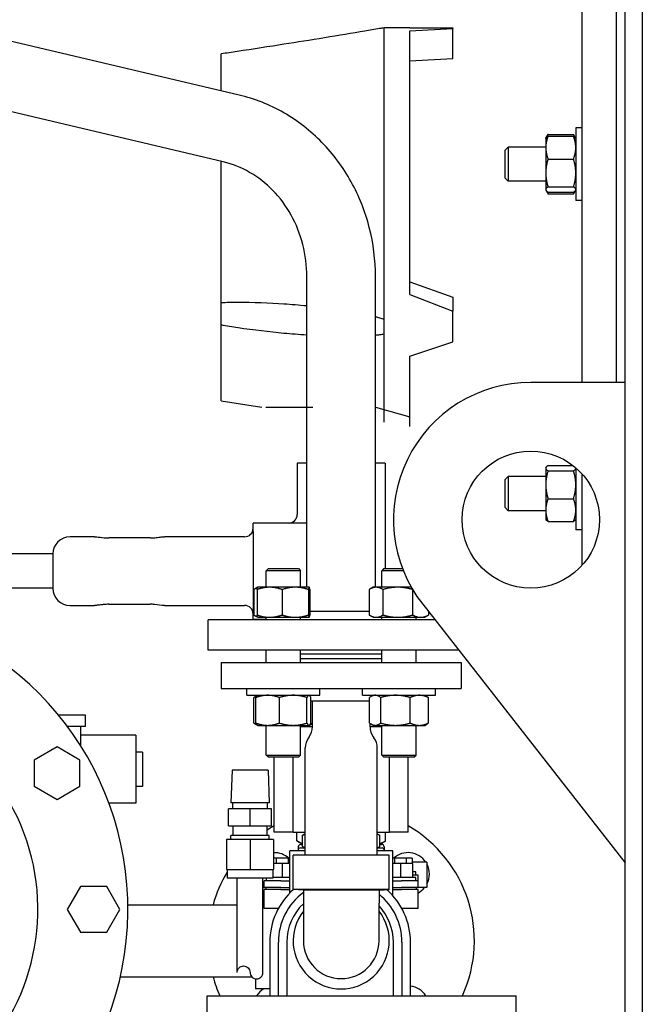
# Model space of a CAD drawing. Header units: inches. Extents: x 24 to 1128, y -69 to 748.
# Tile 259 of 656: x 383 to 392, y 194 to 209. Entities that reach past the tile are written whole.
import ezdxf

# ---------------------------------------------------------------- set-up
doc = ezdxf.new("R2010")
doc.units = ezdxf.units.IN
doc.header["$LTSCALE"] = 32
doc.header["$MEASUREMENT"] = 0
doc.layers.add('Visible (ANSI)', color=7, linetype='Continuous', lineweight=30)

msp = doc.modelspace()

# ---------------------------------------------------------------- linework, layer by layer
at = {"layer": 'Visible (ANSI)'}
for p, q in [((391.78063, 190.79617), (391.78063, 250.29617)), ((391.15563, 203.54617), (391.15563, 238.04617)), ((391.65563, 203.54617), (391.65563, 238.04617)), ((392.03063, 225.29617), (392.03063, 190.79617)), ((386.15571, 207.73257), (380.15563, 209.14929)), ((388.26863, 208.71219), (388.26863, 208.71492)), ((388.64363, 208.71492), (388.26863, 208.71492)), ((388.26863, 204.46588), (388.26863, 208.71219)), ((388.64363, 208.66833), (389.26863, 208.70287)), ((388.64363, 204.8277), (388.64363, 208.66833)), ((389.26863, 208.71455), (389.26863, 208.70287)), ((389.26863, 208.48415), (389.26863, 208.70287)), ((389.26863, 208.26543), (389.26863, 208.48415)), ((385.89363, 207.79445), (385.89363, 208.33283)), ((388.64363, 208.23083), (389.26863, 208.26543)), ((385.92591, 206.75933), (380.15563, 208.1218)), ((391.06183, 207.25749), (391.06183, 206.19499)), ((391.15563, 207.25749), (391.06183, 207.25749)), ((390.62383, 207.10124), (390.62717, 207.10702)), ((390.62383, 207.10124), (390.62383, 206.96728)), ((390.62717, 207.10702), (390.65733, 207.15925)), ((390.65733, 207.15925), (391.02834, 207.15925)), ((390.65733, 207.13313), (391.02834, 207.13313)), ((391.05849, 207.10702), (391.02834, 207.15925)), ((391.06183, 207.10124), (391.05849, 207.10702)), ((390.03063, 206.92905), (390.07641, 206.97624)), ((390.03063, 206.52342), (390.03063, 206.92905)), ((390.07641, 206.97624), (390.07641, 206.47624)), ((390.62383, 206.97624), (390.07641, 206.97624)), ((390.62383, 206.96728), (390.62383, 206.59798)), ((385.89363, 204.7105), (385.89363, 206.76695)), ((390.65733, 206.80143), (391.02834, 206.80143)), ((390.03063, 206.52342), (390.07641, 206.47624)), ((390.62383, 206.47624), (390.07641, 206.47624)), ((390.62383, 206.59798), (390.62383, 206.35693)), ((390.62383, 206.35693), (390.62383, 206.35124)), ((390.62383, 206.35124), (390.62717, 206.34545)), ((390.62717, 206.34545), (390.65733, 206.29322)), ((390.65733, 206.39453), (391.02834, 206.39453)), ((391.05849, 206.34545), (391.02834, 206.29322)), ((391.06183, 206.35124), (391.05849, 206.34545)), ((390.65733, 206.31934), (391.02834, 206.31934)), ((390.65733, 206.29322), (391.02834, 206.29322)), ((391.15563, 206.19499), (391.06183, 206.19499)), ((387.14363, 200.56117), (387.14363, 205.08617)), ((388.14363, 200.56117), (388.14363, 205.08617)), ((388.64363, 205.01099), (389.26863, 204.78754)), ((388.64363, 205.01099), (389.26863, 204.78755)), ((388.64363, 204.8277), (389.26863, 204.58652)), ((389.26863, 204.78755), (389.26863, 204.78754)), ((389.26863, 204.78754), (389.26863, 204.68703)), ((385.89363, 204.38268), (385.89363, 204.7105)), ((389.26863, 204.68703), (389.26863, 204.58652)), ((388.26863, 204.24793), (388.26863, 204.46588)), ((389.26863, 204.13627), (389.26863, 204.58652)), ((385.89363, 203.27742), (385.89363, 204.38268)), ((388.26863, 202.96494), (388.26863, 204.24793)), ((388.64363, 203.92998), (389.26863, 204.13627)), ((388.64363, 203.92998), (389.26863, 204.13626)), ((389.26863, 204.13627), (389.26863, 204.13626)), ((388.64363, 202.90242), (388.64363, 203.92998)), ((391.78063, 203.54617), (390.40563, 203.54617)), ((385.89363, 203.27742), (386.48738, 203.18367)), ((386.54343, 203.18367), (387.22847, 203.18367)), ((388.14363, 203.18367), (388.64363, 203.04392)), ((387.14363, 202.37117), (387.00238, 202.37117)), ((387.00238, 202.37117), (387.00238, 201.62117)), ((388.28488, 202.37117), (388.14363, 202.37117)), ((388.28488, 202.37117), (388.28488, 200.83367)), ((390.62383, 202.30162), (390.62717, 202.30741)), ((390.65733, 202.33352), (391.02214, 202.33352)), ((390.03063, 202.12943), (390.07641, 202.17662)), ((390.07641, 202.17662), (390.07641, 201.67662)), ((390.62383, 202.17662), (390.07641, 202.17662)), ((390.62383, 202.30162), (390.62383, 202.29593)), ((390.62383, 202.29593), (390.62383, 202.05488)), ((390.65733, 202.25833), (391.02834, 202.25833)), ((391.06183, 202.30076), (391.06183, 201.39537)), ((391.15563, 200.88473), (391.15563, 202.20761)), ((390.03063, 201.72381), (390.03063, 202.12943)), ((390.62383, 202.05488), (390.62383, 201.68558)), ((390.65733, 201.85143), (391.02834, 201.85143)), ((390.03063, 201.72381), (390.07641, 201.67662)), ((390.62383, 201.67662), (390.07641, 201.67662)), ((390.62383, 201.68558), (390.62383, 201.55162)), ((386.36113, 201.37117), (386.36113, 201.49617)), ((386.84935, 201.49617), (386.36113, 201.49617)), ((387.14363, 201.49617), (386.84935, 201.49617)), ((390.62383, 201.55162), (390.62717, 201.54584)), ((390.65733, 201.51972), (391.02834, 201.51972)), ((391.06183, 201.55162), (391.05849, 201.54584)), ((386.36113, 201.37117), (386.36113, 200.22117)), ((391.15563, 201.39537), (391.06183, 201.39537)), ((384.04934, 201.29617), (383.69363, 201.29617)), ((384.86113, 201.27942), (384.25663, 201.27942)), ((385.31299, 201.29617), (385.06842, 201.29617)), ((385.72358, 201.29617), (385.31299, 201.29617)), ((385.90928, 201.29617), (385.72358, 201.29617)), ((386.23613, 201.29617), (385.90928, 201.29617)), ((383.44363, 201.04617), (382.81863, 201.04617)), ((383.44363, 201.04617), (383.44363, 200.54617)), ((386.58348, 200.83367), (386.55218, 200.80237)), ((387.05218, 200.80237), (386.55218, 200.80237)), ((386.55218, 200.56117), (386.55218, 200.80237)), ((386.58348, 200.83367), (387.02088, 200.83367)), ((387.02088, 200.83367), (387.05218, 200.80237)), ((387.05218, 200.56117), (387.05218, 200.80237)), ((388.26639, 200.83367), (388.23509, 200.80237)), ((388.54909, 200.80237), (388.23509, 200.80237)), ((388.23509, 200.56117), (388.23509, 200.80237)), ((388.26639, 200.83367), (388.53685, 200.83367)), ((383.44363, 200.54617), (382.81863, 200.54617)), ((386.36961, 200.52768), (386.36961, 200.15666)), ((386.42679, 200.56095), (386.37978, 200.5338)), ((386.41775, 200.52768), (386.41775, 200.15666)), ((386.42718, 200.56117), (386.42679, 200.56095)), ((386.60016, 200.56117), (386.42718, 200.56117)), ((386.97477, 200.56117), (386.60016, 200.56117)), ((386.78256, 200.52768), (386.78256, 200.15666)), ((387.17679, 200.56117), (386.97477, 200.56117)), ((387.16698, 200.52768), (387.16698, 200.15666)), ((387.17718, 200.56117), (387.17679, 200.56117)), ((387.17718, 200.56117), (387.17756, 200.56095)), ((387.1866, 200.52768), (387.1866, 200.15666)), ((388.05252, 200.52768), (388.05252, 200.15666)), ((388.11009, 200.56117), (388.06269, 200.5338)), ((388.15217, 200.56117), (388.11009, 200.56117)), ((388.46811, 200.56117), (388.15217, 200.56117)), ((388.25182, 200.52768), (388.25182, 200.15666)), ((388.66501, 200.56117), (388.46811, 200.56117)), ((388.68439, 200.52768), (388.68439, 200.52768)), ((388.68439, 200.52768), (388.68439, 200.15666)), ((384.25663, 200.31292), (384.86113, 200.31292)), ((388.83095, 200.31313), (391.78063, 196.54617)), ((383.69363, 200.29617), (384.04934, 200.29617)), ((385.06842, 200.29617), (385.31299, 200.29617)), ((385.31299, 200.29617), (385.72358, 200.29617)), ((385.72358, 200.29617), (385.90928, 200.29617)), ((385.90928, 200.29617), (386.23613, 200.29617)), ((386.36113, 200.09617), (386.36113, 200.22117)), ((388.05252, 200.20617), (387.1866, 200.20617)), ((388.91766, 200.2024), (388.91766, 200.15666)), ((389.00867, 200.08617), (385.70363, 200.08617)), ((385.70363, 199.64617), (385.70363, 200.08617)), ((386.36113, 200.09617), (386.55218, 200.09617)), ((386.42679, 200.12339), (386.37978, 200.15054)), ((386.42718, 200.12317), (386.42679, 200.12339)), ((386.42718, 200.12317), (386.60016, 200.12317)), ((386.55218, 200.08617), (386.55218, 200.12317)), ((386.60016, 200.12317), (386.97477, 200.12317)), ((386.97477, 200.12317), (387.17679, 200.12317)), ((387.05218, 200.08617), (387.05218, 200.12317)), ((387.17679, 200.12317), (387.17718, 200.12317)), ((387.17718, 200.12317), (387.17756, 200.12339)), ((388.11009, 200.12317), (388.06269, 200.15054)), ((388.11009, 200.12317), (388.15217, 200.12317)), ((388.15217, 200.12317), (388.46811, 200.12317)), ((388.23509, 200.08617), (388.23509, 200.12317)), ((388.46811, 200.12317), (388.80102, 200.12317)), ((388.73509, 200.08617), (388.73509, 200.12317)), ((388.80102, 200.12317), (388.86009, 200.12317)), ((388.86009, 200.12317), (388.90749, 200.15054)), ((389.35321, 199.64617), (385.70363, 199.64617)), ((386.55218, 199.46367), (386.55218, 199.64617)), ((387.05218, 199.46367), (387.05218, 199.64617)), ((388.23509, 199.58617), (387.05218, 199.58617)), ((388.23509, 199.46367), (388.23509, 199.64617)), ((388.73509, 199.46367), (388.73509, 199.64617)), ((385.89363, 199.46367), (389.39363, 199.46367)), ((385.89363, 199.46367), (385.89363, 199.08367)), ((387.05218, 199.52367), (388.23509, 199.52367)), ((389.39363, 199.46367), (389.39363, 199.08367)), ((385.89363, 199.08367), (389.39363, 199.08367)), ((386.27093, 198.98667), (386.27093, 199.08367)), ((387.33343, 198.98667), (387.33343, 199.08367)), ((387.95384, 198.98667), (387.95384, 199.08367)), ((389.01634, 198.98667), (389.01634, 199.08367)), ((386.27093, 198.98667), (387.33343, 198.98667)), ((386.37315, 198.58216), (386.37315, 198.95318)), ((386.42369, 198.98466), (386.39709, 198.9693)), ((386.40132, 198.58216), (386.40132, 198.95318)), ((386.42718, 198.98667), (386.42369, 198.98466)), ((386.74356, 198.58216), (386.74356, 198.95318)), ((387.14442, 198.58216), (387.14442, 198.95318)), ((387.17718, 198.98667), (387.18066, 198.98466)), ((387.20303, 198.58216), (387.20303, 198.95318)), ((387.20303, 198.90367), (388.05606, 198.90367)), ((387.22363, 198.52815), (387.22363, 198.90367)), ((387.95384, 198.98667), (389.01634, 198.98667)), ((388.05606, 198.58216), (388.05606, 198.95318)), ((388.11009, 198.98667), (388.08001, 198.9693)), ((388.21981, 198.58216), (388.21981, 198.95318)), ((388.64884, 198.58216), (388.64884, 198.95318)), ((388.86009, 198.98667), (388.89017, 198.9693)), ((388.91412, 198.58216), (388.91412, 198.95318)), ((383.91597, 198.69767), (383.52502, 198.69767)), ((383.91597, 198.53067), (383.91597, 198.69767)), ((388.06363, 198.52815), (388.06363, 198.57659)), ((383.91597, 198.53067), (383.6552, 198.53067)), ((383.84863, 198.24799), (383.84863, 198.53067)), ((386.42369, 198.55068), (386.39709, 198.56604)), ((386.42718, 198.54867), (386.42369, 198.55068)), ((386.42718, 198.54867), (386.57244, 198.54867)), ((386.55218, 198.11497), (386.55218, 198.54867)), ((386.57244, 198.54867), (386.94399, 198.54867)), ((386.94399, 198.54867), (387.17372, 198.54867)), ((387.05218, 198.11497), (387.05218, 198.54867)), ((387.05218, 198.53067), (387.22363, 198.53067)), ((387.17372, 198.54867), (387.17718, 198.54867)), ((387.17718, 198.54867), (387.18066, 198.55068)), ((387.18066, 198.55068), (387.20726, 198.56604)), ((388.06363, 198.53067), (388.23509, 198.53067)), ((388.11009, 198.54867), (388.08001, 198.56604)), ((388.11009, 198.54867), (388.13794, 198.54867)), ((388.13794, 198.54867), (388.43433, 198.54867)), ((388.23509, 198.11497), (388.23509, 198.54867)), ((388.43433, 198.54867), (388.78148, 198.54867)), ((388.73509, 198.11497), (388.73509, 198.54867)), ((388.78148, 198.54867), (388.86009, 198.54867)), ((388.86009, 198.54867), (388.89017, 198.56604)), ((384.65363, 198.40367), (383.84863, 198.40367)), ((384.65363, 198.40367), (384.65363, 197.41367)), ((387.17589, 198.3812), (387.16638, 198.36812)), ((388.11138, 198.3812), (388.12089, 198.36812)), ((383.50363, 198.23521), (383.17163, 198.04353)), ((383.83563, 198.04353), (383.50363, 198.23521)), ((384.74863, 198.15867), (384.65363, 198.15867)), ((384.74863, 198.15867), (384.74863, 197.65867)), ((387.11863, 196.65867), (387.11863, 198.22117)), ((388.16863, 196.65867), (388.16863, 198.22117)), ((383.17163, 198.04353), (383.17163, 197.66017)), ((383.83563, 197.66017), (383.83563, 198.04353)), ((386.55218, 198.11497), (387.05218, 198.11497)), ((386.58348, 198.08367), (386.55218, 198.11497)), ((387.02088, 198.08367), (386.58348, 198.08367)), ((386.6668, 197.41167), (386.6668, 198.08367)), ((386.66809, 196.99167), (386.66809, 198.08367)), ((386.94163, 196.99167), (386.94163, 198.08367)), ((387.02088, 198.08367), (387.05218, 198.11497)), ((388.23509, 198.11497), (388.73509, 198.11497)), ((388.26639, 198.08367), (388.23509, 198.11497)), ((388.70379, 198.08367), (388.26639, 198.08367)), ((388.34563, 196.99167), (388.34563, 198.08367)), ((388.61917, 196.99167), (388.61917, 198.08367)), ((388.62047, 197.41167), (388.62047, 198.08367)), ((388.70379, 198.08367), (388.73509, 198.11497)), ((386.05273, 197.89367), (386.03798, 197.42167)), ((386.57854, 197.89367), (386.05273, 197.89367)), ((386.57854, 197.89367), (386.59329, 197.42167)), ((383.17163, 197.66017), (383.50363, 197.46849)), ((383.50363, 197.46849), (383.83563, 197.66017)), ((384.74863, 197.65867), (384.65363, 197.65867)), ((384.65363, 197.41367), (384.25947, 197.41367)), ((386.31563, 197.33367), (386.00303, 197.33367)), ((386.00303, 197.08351), (386.00303, 197.33367)), ((386.59329, 197.42167), (386.03798, 197.42167)), ((386.06263, 197.33367), (386.06263, 197.42167)), ((386.62823, 197.33367), (386.31563, 197.33367)), ((386.31563, 197.08351), (386.31563, 197.33367)), ((386.56863, 197.33367), (386.56863, 197.42167)), ((386.62823, 197.08351), (386.62823, 197.33367)), ((386.66809, 197.41167), (386.6668, 197.41167)), ((388.62047, 197.41167), (388.61917, 197.41167)), ((386.00303, 197.08351), (386.31563, 197.08351)), ((386.06813, 196.94572), (386.06813, 197.08351)), ((386.31563, 197.08351), (386.62823, 197.08351)), ((386.56313, 196.94572), (386.56313, 197.08351)), ((386.31563, 196.88667), (385.97163, 196.88667)), ((385.97163, 196.88667), (385.97163, 196.44965)), ((386.59623, 196.94572), (386.03503, 196.94572)), ((386.03503, 196.88667), (386.03503, 196.94572)), ((386.65963, 196.88667), (386.31563, 196.88667)), ((386.31563, 196.88667), (386.31563, 196.44965)), ((386.59623, 196.88667), (386.59623, 196.94572)), ((386.65963, 196.88667), (386.65963, 196.44965)), ((386.94163, 196.99167), (386.66809, 196.99167)), ((386.94163, 196.99167), (387.11863, 196.99167)), ((386.997, 196.86469), (386.997, 196.99167)), ((387.08113, 196.81611), (386.997, 196.86469)), ((387.11863, 196.96858), (387.08113, 196.94692)), ((387.08113, 196.78243), (387.08113, 196.94692)), ((388.16863, 196.99167), (388.34563, 196.99167)), ((388.16863, 196.96858), (388.20613, 196.94692)), ((388.20613, 196.78243), (388.20613, 196.94692)), ((388.20613, 196.81611), (388.29027, 196.86469)), ((388.29027, 196.86469), (388.29027, 196.99167)), ((388.61917, 196.99167), (388.34563, 196.99167)), ((387.11863, 196.72117), (386.89363, 196.72117)), ((386.89363, 196.10361), (386.89363, 196.72117)), ((387.01863, 196.77767), (387.01863, 196.73367)), ((387.01863, 196.73367), (387.01863, 196.72117)), ((387.04863, 196.76367), (387.11863, 196.76367)), ((387.05563, 196.81467), (387.08113, 196.81467)), ((387.11363, 196.76367), (387.08113, 196.78243)), ((388.16863, 196.76367), (388.23863, 196.76367)), ((388.39363, 196.72117), (388.16863, 196.72117)), ((388.17363, 196.76367), (388.20613, 196.78243)), ((388.20613, 196.81467), (388.23163, 196.81467)), ((388.26863, 196.77767), (388.26863, 196.73367)), ((388.26863, 196.73367), (388.26863, 196.72117)), ((388.39363, 196.07031), (388.39363, 196.72117)), ((386.69542, 196.61367), (386.65963, 196.61367)), ((386.86863, 196.61367), (386.69542, 196.61367)), ((386.69542, 196.61367), (386.69542, 196.53367)), ((386.89363, 196.61367), (386.86863, 196.61367)), ((386.86863, 196.61367), (386.86863, 196.53367)), ((388.34413, 196.65867), (386.94313, 196.65867)), ((386.94313, 196.15867), (386.94313, 196.65867)), ((388.34413, 196.15867), (388.34413, 196.65867)), ((388.41864, 196.61367), (388.39363, 196.61367)), ((388.59184, 196.61367), (388.41864, 196.61367)), ((388.41864, 196.61367), (388.41864, 196.53367)), ((388.67845, 196.61367), (388.59184, 196.61367)), ((388.59184, 196.61367), (388.59184, 196.53367)), ((388.67845, 196.61367), (388.67845, 196.53367)), ((385.97163, 196.44965), (386.31563, 196.44965)), ((385.98163, 196.44965), (385.98163, 196.32367)), ((386.31563, 196.44965), (386.65963, 196.44965)), ((386.64963, 196.44965), (386.64963, 196.32367)), ((386.78202, 196.53367), (386.65963, 196.53367)), ((386.89363, 196.53367), (386.78202, 196.53367)), ((386.78202, 196.53367), (386.78202, 196.33367)), ((388.50524, 196.53367), (388.39363, 196.53367)), ((388.68024, 196.53367), (388.50524, 196.53367)), ((388.50524, 196.53367), (388.50524, 196.33367)), ((388.89363, 196.55467), (388.67845, 196.55467)), ((388.68024, 196.53367), (388.68024, 196.33367)), ((388.89363, 196.55467), (388.89363, 196.18367)), ((386.64963, 196.32367), (385.98163, 196.32367)), ((386.12813, 194.94867), (386.12813, 196.32367)), ((386.50313, 194.94867), (386.50313, 196.32367)), ((386.52363, 196.18367), (386.52363, 196.28367)), ((386.76363, 196.28367), (386.52363, 196.28367)), ((386.55702, 196.28367), (386.55702, 196.32367)), ((386.89363, 196.33367), (386.64963, 196.33367)), ((386.76363, 196.28367), (386.89363, 196.28367)), ((388.73024, 196.33367), (388.39363, 196.33367)), ((388.39363, 196.28367), (388.52363, 196.28367)), ((388.76363, 196.28367), (388.52363, 196.28367)), ((388.73024, 196.41367), (388.68024, 196.41367)), ((388.76363, 196.36367), (388.68024, 196.36367)), ((388.73024, 196.36367), (388.73024, 196.41367)), ((388.73024, 196.28367), (388.73024, 196.33367)), ((388.76363, 196.28367), (388.76363, 196.36367)), ((388.76363, 196.18367), (388.76363, 196.28367)), ((383.84385, 196.19891), (383.65217, 195.86691)), ((384.22721, 196.19891), (383.84385, 196.19891)), ((384.41889, 195.86691), (384.22721, 196.19891)), ((386.50313, 196.18367), (386.52363, 196.18367)), ((386.76363, 196.18367), (386.52363, 196.18367)), ((386.76363, 196.15867), (386.52363, 196.15867)), ((386.52363, 195.87867), (386.52363, 196.15867)), ((386.54863, 196.15867), (386.54863, 196.18367)), ((386.76363, 196.18367), (386.89363, 196.18367)), ((386.76363, 196.15867), (386.89363, 196.15867)), ((388.34413, 196.15867), (386.94313, 196.15867)), ((387.09263, 196.14467), (386.94313, 196.15867)), ((388.19463, 196.14467), (387.09263, 196.14467)), ((387.09263, 196.14467), (387.09263, 195.95967)), ((388.19463, 196.14467), (388.34413, 196.15867)), ((388.19463, 196.14467), (388.19463, 195.95967)), ((388.39363, 196.18367), (388.52363, 196.18367)), ((388.39363, 196.15867), (388.52363, 196.15867)), ((388.76363, 196.18367), (388.52363, 196.18367)), ((388.76363, 196.15867), (388.52363, 196.15867)), ((388.73863, 196.15867), (388.73863, 196.18367)), ((388.89363, 196.18367), (388.76363, 196.18367)), ((388.76363, 195.87867), (388.76363, 196.15867)), ((386.52363, 196.10917), (386.50313, 196.10917)), ((383.65217, 195.86691), (383.84385, 195.53491)), ((384.22721, 195.53491), (384.41889, 195.86691)), ((384.53513, 195.93367), (386.12813, 195.93367)), ((386.72784, 195.87867), (386.52363, 195.87867)), ((387.09263, 195.95967), (387.09263, 195.40867)), ((388.19463, 195.40867), (388.19463, 195.95967)), ((388.76363, 195.87867), (388.52842, 195.87867)), ((383.84385, 195.53491), (384.22721, 195.53491)), ((386.60313, 195.38867), (386.60313, 194.60867)), ((386.72813, 194.60867), (386.72813, 195.38867)), ((386.85226, 195.38867), (386.85226, 194.60867)), ((388.404, 194.60867), (388.404, 195.38867)), ((388.52813, 195.38867), (388.52813, 194.60867)), ((388.65313, 194.60867), (388.65313, 195.38867)), ((384.42617, 194.88367), (386.34182, 194.88367)), ((386.39363, 194.85625), (386.39363, 194.70817)), ((386.60313, 194.70817), (386.39363, 194.70817)), ((385.69063, 194.60867), (390.19063, 194.60867)), ((385.69063, 193.10867), (385.69063, 194.60867)), ((390.19063, 194.35867), (390.19063, 194.60867))]:
    msp.add_line(p, q, dxfattribs=at)
msp.add_circle((390.40563, 201.54617), 1, dxfattribs=at)
for centre, radius, start, end in [((390.40563, 201.54617), 2, 90, 218.062347), ((386.87738, 201.62117), 0.125, 270, 0), ((386.23613, 201.42117), 0.125, 270, 0), ((383.69363, 201.04617), 0.25, 90, 180), ((383.69363, 200.54617), 0.25, 180, 270), ((380.06563, 195.86685), 4.47, 278.693422, 80.031067), ((386.23613, 200.17117), 0.125, 0, 90), ((380.06563, 195.86685), 3.159, 308.525823, 88.367421), ((386.97363, 198.52815), 0.25, 324, 0), ((388.31363, 198.52815), 0.25, 180, 216), ((387.36863, 198.22117), 0.25, 144, 180), ((387.91863, 198.22117), 0.25, 0, 36), ((387.64363, 195.40867), 1.94, 120.18915, 123.845736), ((387.64363, 195.40867), 1.94, 335.646127, 59.81085), ((387.05563, 196.77767), 0.037, 90, 180), ((387.04863, 196.73367), 0.03, 90, 180), ((388.23163, 196.77767), 0.037, 0, 90), ((388.23863, 196.73367), 0.03, 0, 90), ((386.67136, 196.38094), 0.3125, 48.135927, 92.150825), ((388.6159, 196.38094), 0.3125, 33.774806, 131.864073), ((388.6159, 196.38094), 0.3125, 332.714111, 27.285889), ((387.64363, 195.40867), 1.94, 148.948168, 164.298922), ((387.62813, 195.38867), 1.025, 131.364376, 180), ((387.62813, 195.38867), 1.025, 0, 48.414078), ((388.6159, 196.38094), 0.3125, 298.211664, 320.856129), ((386.67136, 196.38094), 0.3125, 237.429962, 240.420295), ((387.62813, 195.38867), 0.9, 126.512632, 180), ((387.62813, 195.38867), 0.9, 0, 50.990853), ((387.62813, 195.38867), 0.77587, 133.645406, 180), ((387.62813, 195.38867), 0.77587, 0, 43.101165), ((387.64363, 195.40867), 0.7005, 141.86714, 38.13286), ((387.64363, 195.40867), 0.551, 180, 0), ((387.64363, 195.40867), 1.94, 195.701078, 204.353873), ((386.67136, 194.4364), 0.3125, 119.579705, 146.545827), ((388.6159, 194.4364), 0.3125, 33.454173, 83.158096)]:
    msp.add_arc(centre, radius, start, end, dxfattribs=at)
for points, knots in [([(388.26863, 208.71219), (388.24724, 208.70854), (388.22544, 208.70483), (388.13045, 208.68866), (388.05569, 208.67602), (387.80479, 208.63384), (387.60276, 208.60036), (387.19751, 208.53443), (386.99428, 208.50198), (386.59585, 208.43934), (386.36136, 208.40316), (386.04983, 208.35615), (385.97117, 208.34437), (385.89363, 208.33283)], [8.07902497, 8.07902497, 8.07902497, 8.07902497, 8.23984899, 8.23984899, 8.77435374, 8.77435374, 10.20050487, 10.20050487, 11.626656, 11.626656, 13.27415549, 13.27415549, 13.83319505, 13.83319505, 13.83319505, 13.83319505]), ([(388.14363, 205.08617), (388.14363, 205.32772), (388.11331, 205.56927), (387.99374, 206.03603), (387.90448, 206.26123), (387.67221, 206.67949), (387.52918, 206.87253), (387.19828, 207.21188), (387.0104, 207.35815), (386.60274, 207.59169), (386.383, 207.6789), (386.15571, 207.73257)], [4.71238898, 4.71238898, 4.71238898, 4.71238898, 4.98373044, 4.98373044, 5.2550719, 5.2550719, 5.52641336, 5.52641336, 5.79775483, 5.79775483, 6.06909629, 6.06909629, 6.06909629, 6.06909629]), ([(387.14363, 205.08617), (387.14363, 205.24444), (387.1237, 205.40268), (387.04592, 205.7063), (386.9881, 205.85163), (386.84011, 206.11811), (386.74999, 206.23924), (386.54554, 206.4489), (386.43127, 206.53744), (386.18767, 206.677), (386.05837, 206.72806), (385.92591, 206.75933)], [4.71238898, 4.71238898, 4.71238898, 4.71238898, 4.98373044, 4.98373044, 5.2550719, 5.2550719, 5.52641336, 5.52641336, 5.79775483, 5.79775483, 6.06909629, 6.06909629, 6.06909629, 6.06909629]), ([(385.89363, 204.7105), (385.97117, 204.71338), (386.04983, 204.71469), (386.36136, 204.71548), (386.59585, 204.70619), (386.91593, 204.6851), (387.02855, 204.6761), (387.14363, 204.66496)], [1.08845993, 1.08845993, 1.08845993, 1.08845993, 1.64749949, 1.64749949, 3.29499898, 3.29499898, 4.11673534, 4.11673534, 4.11673534, 4.11673534]), ([(388.14364, 204.50331), (388.1636, 204.49797), (388.1836, 204.49236), (388.22544, 204.47998), (388.24724, 204.47315), (388.26863, 204.46588)], [6.536355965, 6.536355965, 6.536355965, 6.536355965, 6.681805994, 6.681805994, 6.842630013, 6.842630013, 6.842630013, 6.842630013]), ([(387.14363, 204.23506), (387.02855, 204.24237), (386.91593, 204.25125), (386.80941, 204.26098), (386.59999, 204.28011), (386.36996, 204.30639), (386.0583, 204.35375), (385.97532, 204.3675), (385.89363, 204.38268)], [-0.82173636, -0.82173636, -0.82173636, -0.82173636, 0, 0, 0, 1.61556717, 1.61556717, 2.20429815, 2.20429815, 2.20429815, 2.20429815]), ([(388.26863, 204.24793), (388.24724, 204.24432), (388.22544, 204.2412), (388.1836, 204.23594), (388.1636, 204.23373), (388.14364, 204.23178)], [-3.54763103, -3.54763103, -3.54763103, -3.54763103, -3.386807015, -3.386807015, -3.241356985, -3.241356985, -3.241356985, -3.241356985]), ([(384.04934, 201.29617), (384.09509, 201.29617), (384.14159, 201.28825), (384.21212, 201.28112), (384.23442, 201.27936), (384.25663, 201.27936)], [0, 0, 0, 0, 0.3858058, 0.3858058, 0.555091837, 0.555091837, 0.555091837, 0.555091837]), ([(384.86113, 201.27936), (384.88373, 201.27936), (384.90641, 201.28118), (384.95513, 201.28614), (384.98107, 201.28973), (385.02742, 201.29463), (385.04805, 201.29617), (385.06842, 201.29617)], [0, 0, 0, 0, 0.172181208, 0.172181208, 0.383793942, 0.383793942, 0.555589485, 0.555589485, 0.555589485, 0.555589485]), ([(384.25663, 200.3132), (384.23163, 200.3132), (384.20647, 200.31117), (384.15569, 200.30549), (384.12966, 200.30162), (384.08558, 200.29732), (384.06733, 200.29617), (384.04934, 200.29617)], [0, 0, 0, 0, 0.190518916, 0.190518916, 0.402903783, 0.402903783, 0.555584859, 0.555584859, 0.555584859, 0.555584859]), ([(384.25663, 200.3132), (384.2323, 200.3132), (384.20789, 200.31125), (384.17697, 200.30786), (384.16957, 200.30698), (384.16222, 200.30608)], [0, 0, 0, 0, 0.185397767, 0.185397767, 0.244367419, 0.244367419, 0.244367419, 0.244367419]), ([(385.06842, 200.29617), (385.02237, 200.29617), (384.97492, 200.30452), (384.90434, 200.31168), (384.88268, 200.31319), (384.86113, 200.31319)], [0, 0, 0, 0, 0.39087907, 0.39087907, 0.555051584, 0.555051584, 0.555051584, 0.555051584]), ([(386.12813, 194.94867), (386.12813, 194.96067), (386.13056, 194.97376), (386.14129, 194.99842), (386.14962, 195.00998), (386.16713, 195.02536), (386.17623, 195.03135), (386.19746, 195.0399), (386.20961, 195.04242), (386.23269, 195.04242), (386.24494, 195.04041), (386.26831, 195.03108), (386.2794, 195.02374), (386.29647, 195.00667), (386.30369, 194.99614), (386.31327, 194.97303), (386.31563, 194.96046), (386.31563, 194.94867)], [0, 0, 0, 0, 0.15842174, 0.15842174, 0.316843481, 0.316843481, 0.424810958, 0.424810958, 0.532778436, 0.532778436, 0.627895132, 0.627895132, 0.723011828, 0.723011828, 0.812862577, 0.812862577, 0.902713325, 0.902713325, 0.902713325, 0.902713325]), ([(386.31563, 194.94867), (386.31563, 194.93688), (386.31799, 194.9243), (386.32758, 194.9012), (386.3348, 194.89067), (386.35187, 194.8736), (386.36295, 194.86626), (386.38632, 194.85693), (386.39857, 194.85492), (386.42165, 194.85492), (386.4338, 194.85744), (386.45503, 194.86599), (386.46413, 194.87198), (386.48165, 194.88736), (386.48997, 194.89892), (386.50071, 194.92358), (386.50313, 194.93667), (386.50313, 194.94867)], [-0.902713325, -0.902713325, -0.902713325, -0.902713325, -0.812862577, -0.812862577, -0.723011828, -0.723011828, -0.627895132, -0.627895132, -0.532778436, -0.532778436, -0.424810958, -0.424810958, -0.316843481, -0.316843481, -0.15842174, -0.15842174, 0, 0, 0, 0])]:
    msp.add_open_spline(points, degree=3, knots=knots, dxfattribs=at)
for points in [[(388.64363, 208.71479), (388.85197, 208.71471), (389.0603, 208.71463), (389.26863, 208.71455)], [(384.04934, 201.29617), (384.08592, 201.29617), (384.12348, 201.29124), (384.16196, 201.28645)], [(387.08113, 196.78243), (387.08524, 196.78006), (387.09341, 196.7755), (387.10545, 196.76926), (387.11341, 196.76547), (387.11736, 196.76367)], [(388.16991, 196.76367), (388.17386, 196.76547), (388.18183, 196.76927), (388.19387, 196.77551), (388.20203, 196.78006), (388.20613, 196.78243)]]:
    msp.add_open_spline(points, degree=3, dxfattribs=at)
for points, weights in [([(390.65733, 207.13313), (390.62383, 207.04425), (390.62383, 206.96728)], [1, 1.0379548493, 1]), ([(390.62717, 207.10702), (390.63423, 207.11924), (390.65733, 207.13313)], [1.01647331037, 1.02587101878, 1]), ([(390.65733, 207.15925), (390.64531, 207.13843), (390.63773, 207.11924)], [1, 1.01329823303, 1.01727786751]), ([(391.04794, 207.11924), (391.04036, 207.13843), (391.02834, 207.15925)], [1.01727786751, 1.01329823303, 1]), ([(391.06183, 206.96728), (391.06183, 207.04425), (391.02834, 207.13313)], [1, 1.0379548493, 1]), ([(391.02834, 207.13313), (391.05144, 207.11924), (391.05849, 207.10702)], [1, 1.02587101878, 1.01647331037]), ([(390.62383, 206.96728), (390.62383, 206.89031), (390.65733, 206.80143)], [1, 1.0379548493, 1]), ([(391.02834, 206.80143), (391.06183, 206.89031), (391.06183, 206.96728)], [1, 1.0379548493, 1]), ([(390.65733, 206.80143), (390.62383, 206.6924), (390.62383, 206.59798)], [1, 1.0379548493, 1]), ([(391.06183, 206.59798), (391.06183, 206.6924), (391.02834, 206.80143)], [1, 1.0379548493, 1]), ([(390.62383, 206.59798), (390.62383, 206.50356), (390.65733, 206.39453)], [1, 1.0379548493, 1]), ([(391.02834, 206.39453), (391.06183, 206.50356), (391.06183, 206.59798)], [1, 1.0379548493, 1]), ([(390.65733, 206.39453), (390.62383, 206.37438), (390.62383, 206.35693)], [1, 1.0379548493, 1]), ([(390.62383, 206.35693), (390.62383, 206.33948), (390.65733, 206.31934)], [1, 1.0379548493, 1]), ([(390.63773, 206.33323), (390.64531, 206.31404), (390.65733, 206.29322)], [1.01727786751, 1.01329823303, 1]), ([(391.06183, 206.35693), (391.06183, 206.37438), (391.02834, 206.39453)], [1, 1.0379548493, 1]), ([(391.02834, 206.31934), (391.06183, 206.33948), (391.06183, 206.35693)], [1, 1.0379548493, 1]), ([(391.02834, 206.29322), (391.04036, 206.31404), (391.04794, 206.33323)], [1, 1.01329823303, 1.01727786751]), ([(390.65733, 202.33352), (390.62383, 202.31337), (390.62383, 202.29593)], [1, 1.0379548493, 1]), ([(390.62383, 202.29593), (390.62383, 202.27848), (390.65733, 202.25833)], [1, 1.0379548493, 1]), ([(390.65733, 202.25833), (390.62383, 202.1493), (390.62383, 202.05488)], [1, 1.0379548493, 1]), ([(391.02834, 202.25833), (391.06183, 202.27848), (391.06183, 202.29593)], [1, 1.0379548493, 1]), ([(391.06183, 202.05488), (391.06183, 202.1493), (391.02834, 202.25833)], [1, 1.0379548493, 1]), ([(391.06183, 202.29593), (391.06183, 202.29867), (391.06106, 202.30143)], [1, 1.0057862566, 1.00980827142]), ([(390.62383, 202.05488), (390.62383, 201.96046), (390.65733, 201.85143)], [1, 1.0379548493, 1]), ([(391.02834, 201.85143), (391.06183, 201.96046), (391.06183, 202.05488)], [1, 1.0379548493, 1]), ([(390.65733, 201.85143), (390.62383, 201.76255), (390.62383, 201.68558)], [1, 1.0379548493, 1]), ([(391.06183, 201.68558), (391.06183, 201.76255), (391.02834, 201.85143)], [1, 1.0379548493, 1]), ([(390.62383, 201.68558), (390.62383, 201.60861), (390.65733, 201.51972)], [1, 1.0379548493, 1]), ([(391.02834, 201.51972), (391.06183, 201.60861), (391.06183, 201.68558)], [1, 1.0379548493, 1]), ([(390.65733, 201.51972), (390.63423, 201.53362), (390.62717, 201.54584)], [1, 1.02587101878, 1.01647331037]), ([(391.05849, 201.54584), (391.05144, 201.53362), (391.02834, 201.51972)], [1.01647331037, 1.02587101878, 1]), ([(386.42301, 200.55353), (386.39776, 200.54534), (386.36961, 200.52768)], [1.01895290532, 1.01965956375, 1]), ([(386.60016, 200.56117), (386.5155, 200.56117), (386.41775, 200.52768)], [1, 1.0379548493, 1]), ([(386.41775, 200.52768), (386.42259, 200.55852), (386.42679, 200.56095)], [1, 1.03485311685, 1.00569650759]), ([(386.78256, 200.52768), (386.68481, 200.56117), (386.60016, 200.56117)], [1, 1.0379548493, 1]), ([(386.97477, 200.56117), (386.88557, 200.56117), (386.78256, 200.52768)], [1, 1.0379548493, 1]), ([(387.16698, 200.52768), (387.06398, 200.56117), (386.97477, 200.56117)], [1, 1.0379548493, 1]), ([(387.17679, 200.56117), (387.17224, 200.56117), (387.16698, 200.52768)], [1, 1.0379548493, 1]), ([(387.1866, 200.52768), (387.18134, 200.56117), (387.17679, 200.56117)], [1, 1.0379548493, 1]), ([(388.15217, 200.56117), (388.10592, 200.56117), (388.05252, 200.52768)], [1, 1.0379548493, 1]), ([(388.25182, 200.52768), (388.19842, 200.56117), (388.15217, 200.56117)], [1, 1.0379548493, 1]), ([(388.46811, 200.56117), (388.36773, 200.56117), (388.25182, 200.52768)], [1, 1.0379548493, 1]), ([(388.68439, 200.52768), (388.56848, 200.56117), (388.46811, 200.56117)], [1, 1.0379548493, 1]), ([(386.36961, 200.15666), (386.39776, 200.139), (386.42301, 200.13081)], [1, 1.01965956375, 1.01895290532]), ([(386.41775, 200.15666), (386.5155, 200.12317), (386.60016, 200.12317)], [1, 1.0379548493, 1]), ([(386.42679, 200.12339), (386.42259, 200.12581), (386.41775, 200.15666)], [1.00569650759, 1.03485311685, 1]), ([(386.60016, 200.12317), (386.68481, 200.12317), (386.78256, 200.15666)], [1, 1.0379548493, 1]), ([(386.78256, 200.15666), (386.88557, 200.12317), (386.97477, 200.12317)], [1, 1.0379548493, 1]), ([(386.97477, 200.12317), (387.06398, 200.12317), (387.16698, 200.15666)], [1, 1.0379548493, 1]), ([(387.16698, 200.15666), (387.17224, 200.12317), (387.17679, 200.12317)], [1, 1.0379548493, 1]), ([(387.17679, 200.12317), (387.18134, 200.12317), (387.1866, 200.15666)], [1, 1.0379548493, 1]), ([(388.05252, 200.15666), (388.10592, 200.12317), (388.15217, 200.12317)], [1, 1.0379548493, 1]), ([(388.15217, 200.12317), (388.19842, 200.12317), (388.25182, 200.15666)], [1, 1.0379548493, 1]), ([(388.25182, 200.15666), (388.36773, 200.12317), (388.46811, 200.12317)], [1, 1.0379548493, 1]), ([(388.46811, 200.12317), (388.56848, 200.12317), (388.68439, 200.15666)], [1, 1.0379548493, 1]), ([(388.68439, 200.15666), (388.74689, 200.12317), (388.80102, 200.12317)], [1, 1.0379548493, 1]), ([(388.80102, 200.12317), (388.85515, 200.12317), (388.91766, 200.15666)], [1, 1.0379548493, 1]), ([(388.91766, 200.15666), (388.91251, 200.15343), (388.90749, 200.15054)], [1, 1.00353685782, 1.0064145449]), ([(386.41703, 198.97903), (386.39628, 198.97084), (386.37315, 198.95318)], [1.01895290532, 1.01965956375, 1]), ([(386.57244, 198.98667), (386.49302, 198.98667), (386.40132, 198.95318)], [1, 1.0379548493, 1]), ([(386.40132, 198.95318), (386.41326, 198.97863), (386.42369, 198.98466)], [1, 1.02858857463, 1.0141098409]), ([(386.74356, 198.95318), (386.65186, 198.98667), (386.57244, 198.98667)], [1, 1.0379548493, 1]), ([(386.94399, 198.98667), (386.85097, 198.98667), (386.74356, 198.95318)], [1, 1.0379548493, 1]), ([(387.14442, 198.95318), (387.03701, 198.98667), (386.94399, 198.98667)], [1, 1.0379548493, 1]), ([(387.17372, 198.98667), (387.16012, 198.98667), (387.14442, 198.95318)], [1, 1.0379548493, 1]), ([(387.20303, 198.95318), (387.18733, 198.98667), (387.17372, 198.98667)], [1, 1.0379548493, 1]), ([(388.13794, 198.98667), (388.09994, 198.98667), (388.05606, 198.95318)], [1, 1.0379548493, 1]), ([(388.21981, 198.95318), (388.17594, 198.98667), (388.13794, 198.98667)], [1, 1.0379548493, 1]), ([(388.43433, 198.98667), (388.33477, 198.98667), (388.21981, 198.95318)], [1, 1.0379548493, 1]), ([(388.64884, 198.95318), (388.53388, 198.98667), (388.43433, 198.98667)], [1, 1.0379548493, 1]), ([(388.78148, 198.98667), (388.71992, 198.98667), (388.64884, 198.95318)], [1, 1.0379548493, 1]), ([(388.91412, 198.95318), (388.84304, 198.98667), (388.78148, 198.98667)], [1, 1.0379548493, 1]), ([(388.89017, 198.9693), (388.90175, 198.96262), (388.91412, 198.95318)], [1.01511643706, 1.01041754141, 1]), ([(386.37315, 198.58216), (386.39628, 198.5645), (386.41703, 198.55631)], [1, 1.01965956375, 1.01895290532]), ([(386.40132, 198.58216), (386.49302, 198.54867), (386.57244, 198.54867)], [1, 1.0379548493, 1]), ([(386.42369, 198.55068), (386.41326, 198.55671), (386.40132, 198.58216)], [1.0141098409, 1.02858857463, 1]), ([(386.57244, 198.54867), (386.65186, 198.54867), (386.74356, 198.58216)], [1, 1.0379548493, 1]), ([(386.74356, 198.58216), (386.85097, 198.54867), (386.94399, 198.54867)], [1, 1.0379548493, 1]), ([(386.94399, 198.54867), (387.03701, 198.54867), (387.14442, 198.58216)], [1, 1.0379548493, 1]), ([(387.14442, 198.58216), (387.16012, 198.54867), (387.17372, 198.54867)], [1, 1.0379548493, 1]), ([(387.17372, 198.54867), (387.18733, 198.54867), (387.20303, 198.58216)], [1, 1.0379548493, 1]), ([(387.19504, 198.56699), (387.20899, 198.57208), (387.22363, 198.57867)], [1.01442793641, 1.01064760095, 1.0037260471]), ([(387.22363, 198.57659), (387.21526, 198.57066), (387.20726, 198.56604)], [1.00586073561, 1.01186100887, 1.01511643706]), ([(388.05606, 198.58216), (388.09994, 198.54867), (388.13794, 198.54867)], [1, 1.0379548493, 1]), ([(388.13794, 198.54867), (388.17594, 198.54867), (388.21981, 198.58216)], [1, 1.0379548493, 1]), ([(388.21981, 198.58216), (388.33477, 198.54867), (388.43433, 198.54867)], [1, 1.0379548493, 1]), ([(388.43433, 198.54867), (388.53388, 198.54867), (388.64884, 198.58216)], [1, 1.0379548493, 1]), ([(388.64884, 198.58216), (388.71992, 198.54867), (388.78148, 198.54867)], [1, 1.0379548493, 1]), ([(388.78148, 198.54867), (388.84304, 198.54867), (388.91412, 198.58216)], [1, 1.0379548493, 1]), ([(388.91412, 198.58216), (388.90175, 198.57272), (388.89017, 198.56604)], [1, 1.01041754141, 1.01511643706]), ([(386.997, 196.86469), (387.04131, 196.8391), (387.08113, 196.82683)], [1.56750619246, 1.62726627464, 1.65757188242]), ([(387.08113, 196.94692), (387.10046, 196.95808), (387.11863, 196.96626)], [1.36736292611, 1.39301032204, 1.41243842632]), ([(388.16863, 196.96626), (388.18681, 196.95808), (388.20613, 196.94692)], [1.41243842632, 1.39301032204, 1.36736292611]), ([(388.20613, 196.82683), (388.24595, 196.8391), (388.29027, 196.86469)], [1.65757188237, 1.6272662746, 1.56750619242])]:
    msp.add_rational_spline(points, weights, degree=2, dxfattribs=at)

doc.saveas('drawing.dxf')
